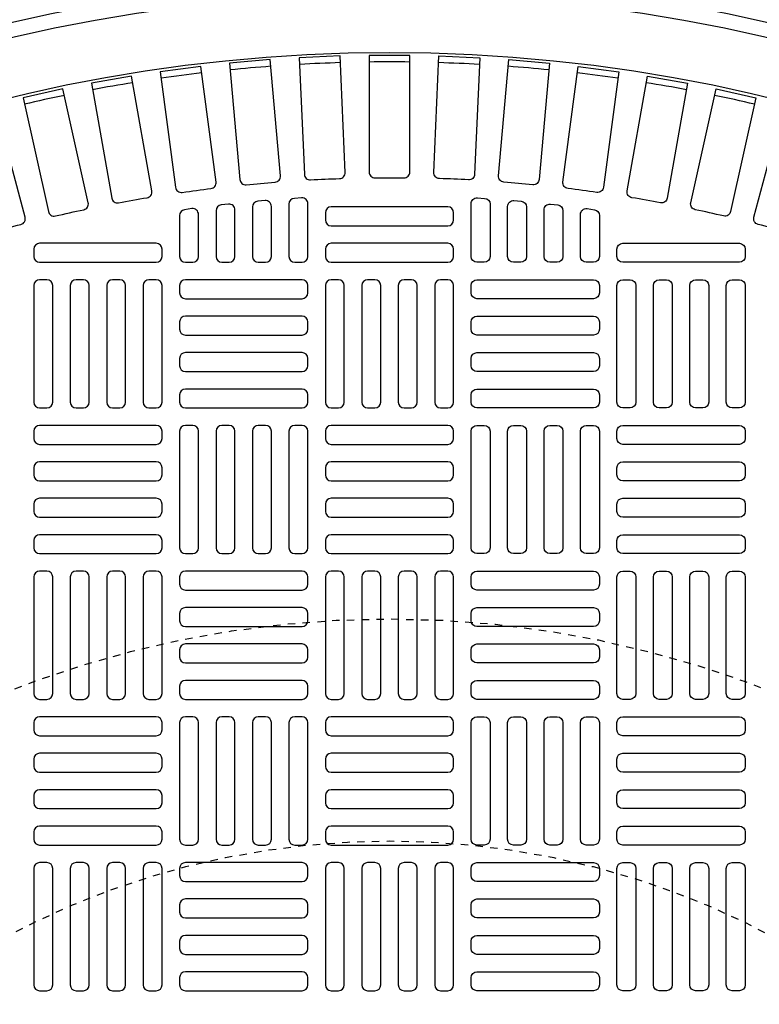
# Model space of a CAD drawing. Extents: x -169 to 7270, y -140 to 2984.
# Tile 511 of 656: x 1863 to 1872, y 1488 to 1501. Entities that reach past the tile are written whole.
import ezdxf

# ---------------------------------------------------------------- set-up
doc = ezdxf.new("R2010")
doc.units = 0
doc.header["$MEASUREMENT"] = 0
doc.linetypes.add('HIDDEN2', pattern=[0.28125, 0.1875, -0.09375])
doc.layers.get('DEFPOINTS').update_dxf_attribs({"linetype": 'CONTINUOUS'})
for name, color, linetype in [('TANK-MANHOLE-COVER-40', 2, 'CONTINUOUS'), ('TANK-MANHOLE-COVER-HATCH-40', 252, 'CONTINUOUS'), ('TANK-SLOPE', 3, 'CONTINUOUS')]:
    doc.layers.add(name, color=color, linetype=linetype)

msp = doc.modelspace()

# ---------------------------------------------------------------- linework, layer by layer
at = {"layer": 'DEFPOINTS', "color": 8, "linetype": 'HIDDEN2', "ltscale": 0.125}
msp.add_circle((1867.50097, 1479.01839), 14, dxfattribs=at)
msp.add_circle((1867.50097, 1479.01839), 14, dxfattribs=at)
at = {"layer": 'DEFPOINTS', "color": 8, "linetype": 'HIDDEN2', "ltscale": 0.5}
msp.add_circle((1867.50097, 1479.01839), 11, dxfattribs=at)
msp.add_circle((1867.50097, 1479.01839), 11, dxfattribs=at)
at = {"layer": 'TANK-MANHOLE-COVER-40', "color": 4, "linetype": 'Continuous'}
msp.add_circle((1867.5002, 1479.01839), 22.63902, dxfattribs=at)
at = {"layer": 'TANK-MANHOLE-COVER-40', "color": 1, "linetype": 'Continuous'}
msp.add_circle((1867.5002, 1479.01839), 22.44094, dxfattribs=at)
at = {"layer": 'TANK-MANHOLE-COVER-40', "color": 2, "linetype": 'Continuous'}
msp.add_circle((1867.5002, 1479.01839), 21.65354, dxfattribs=at)
at = {"layer": 'TANK-MANHOLE-COVER-HATCH-40', "linetype": 'Continuous'}
for points in [[(1865.56527, 1498.88502, -0.00491171), (1865.95593, 1498.9192, 0.41709369), (1866.02828, 1499.00456), (1865.89094, 1500.57434), (1865.34186, 1500.5263), (1865.4792, 1498.95652, 0.41709369), (1865.56527, 1498.88502)], [(1866.43368, 1498.95051, -0.00491171), (1866.82546, 1498.96761, 0.41709369), (1866.90146, 1499.04974), (1866.83273, 1500.62401), (1866.28207, 1500.59997), (1866.35081, 1499.0257, 0.41709369), (1866.43368, 1498.95051)], [(1867.30412, 1498.97806, -0.00491171), (1867.69628, 1498.97806, 0.41709369), (1867.77579, 1499.05679), (1867.77579, 1500.63256), (1867.22461, 1500.63256), (1867.22461, 1499.05679, 0.41709369), (1867.30412, 1498.97806)], [(1868.56672, 1498.95051, 0.00491171), (1868.17494, 1498.96761, -0.41709369), (1868.09893, 1499.04974), (1868.16767, 1500.62401), (1868.71832, 1500.59997), (1868.64959, 1499.0257, -0.41709369), (1868.56672, 1498.95051)], [(1869.43513, 1498.88502, 0.00491171), (1869.04447, 1498.9192, -0.41709369), (1868.97212, 1499.00456), (1869.10946, 1500.57434), (1869.65854, 1500.5263), (1869.5212, 1498.95652, -0.41709369), (1869.43513, 1498.88502)], [(1864.70054, 1498.78171, -0.00491171), (1865.08934, 1498.83289, 0.41709369), (1865.1579, 1498.92134), (1864.95222, 1500.48362), (1864.40575, 1500.41168), (1864.61143, 1498.84939, 0.41709369), (1864.70054, 1498.78171)], [(1870.29986, 1498.78171, 0.00491171), (1869.91106, 1498.83289, -0.41709369), (1869.8425, 1498.92134), (1870.04818, 1500.48362), (1870.59465, 1500.41168), (1870.38897, 1498.84939, -0.41709369), (1870.29986, 1498.78171)], [(1863.84114, 1498.64078, -0.00491171), (1864.22734, 1498.70887, 0.41709369), (1864.29197, 1498.80022), (1864.01834, 1500.35205), (1863.47553, 1500.25634), (1863.74916, 1498.70451, 0.41709369), (1863.84114, 1498.64078)], [(1871.15926, 1498.64078, 0.00491171), (1870.77306, 1498.70887, -0.41709369), (1870.70843, 1498.80022), (1870.98206, 1500.35205), (1871.52486, 1500.25634), (1871.25124, 1498.70451, -0.41709369), (1871.15926, 1498.64078)], [(1862.98871, 1498.4625, -0.00491171), (1863.37157, 1498.54737, 0.41709369), (1863.43215, 1498.64145), (1863.09109, 1500.17987), (1862.55298, 1500.06057), (1862.89404, 1498.52216, 0.41709369), (1862.98871, 1498.4625)], [(1872.01169, 1498.4625, 0.00491171), (1871.62883, 1498.54737, -0.41709369), (1871.56825, 1498.64145), (1871.9093, 1500.17987), (1872.44742, 1500.06057), (1872.10636, 1498.52216, -0.41709369), (1872.01169, 1498.4625)], [(1862.14486, 1498.2472, -0.00491171), (1862.52365, 1498.3487, 0.41709369), (1862.58008, 1498.44533), (1862.17224, 1499.96741), (1861.63984, 1499.82475), (1862.04768, 1498.30267, 0.41709369), (1862.14486, 1498.2472)], [(1872.85554, 1498.2472, 0.00491171), (1872.47675, 1498.3487, -0.41709369), (1872.42032, 1498.44533), (1872.82816, 1499.96741), (1873.36056, 1499.82475), (1872.95272, 1498.30267, -0.41709369), (1872.85554, 1498.2472)]]:
    msp.add_lwpolyline(points, format="xyb", dxfattribs=at)
for points in [[(1865.82697, 1497.83729, 0.41421356), (1865.90571, 1497.91603), (1865.90571, 1498.5923, 0.44006189), (1865.82009, 1498.67074), (1865.72167, 1498.66211, 0.3888292), (1865.64981, 1498.58367), (1865.64981, 1497.91603), (1865.64981, 1497.91603, 0.41421356), (1865.72855, 1497.83729), (1865.82697, 1497.83729)], [(1866.3191, 1497.83729, 0.41421356), (1866.39784, 1497.91603), (1866.39784, 1498.62816, 0.43261554), (1866.31419, 1498.70674), (1866.21576, 1498.70059, 0.39604796), (1866.14193, 1498.62201), (1866.14193, 1497.91603), (1866.14193, 1497.91603, 0.41421356), (1866.22067, 1497.83729), (1866.3191, 1497.83729)], [(1868.6813, 1497.83729, -0.41421356), (1868.60256, 1497.91603), (1868.60256, 1498.62816, -0.43261554), (1868.68621, 1498.70674), (1868.78464, 1498.70059, -0.39604796), (1868.85847, 1498.62201), (1868.85847, 1497.91603), (1868.85847, 1497.91603, -0.41421356), (1868.77973, 1497.83729), (1868.6813, 1497.83729)], [(1869.17343, 1497.83729, -0.41421356), (1869.09469, 1497.91603), (1869.09469, 1498.5923, -0.44006189), (1869.1803, 1498.67074), (1869.27873, 1498.66211, -0.3888292), (1869.35059, 1498.58367), (1869.35059, 1497.91603), (1869.35059, 1497.91603, -0.41421356), (1869.27185, 1497.83729), (1869.17343, 1497.83729)], [(1864.84272, 1497.83729, 0.41421356), (1864.92146, 1497.91603), (1864.92146, 1498.4831, 0.45513358), (1864.83191, 1498.5611), (1864.73349, 1498.54746, 0.37444426), (1864.66555, 1498.46947), (1864.66555, 1497.91603), (1864.66555, 1497.91603, 0.41421356), (1864.74429, 1497.83729), (1864.84272, 1497.83729)], [(1865.33485, 1497.83729, 0.41421356), (1865.41359, 1497.91603), (1865.41359, 1498.54398, 0.44756586), (1865.326, 1498.62222), (1865.22758, 1498.6111, 0.38162971), (1865.15768, 1498.53286), (1865.15768, 1497.91603), (1865.15768, 1497.91603, 0.41421356), (1865.23642, 1497.83729), (1865.33485, 1497.83729)], [(1868.36634, 1498.50658, 0.41421356), (1868.2876, 1498.58532), (1866.7128, 1498.58532, 0.41421356), (1866.63406, 1498.50658), (1866.63406, 1498.40816, 0.41421356), (1866.7128, 1498.32942), (1868.2876, 1498.32942, 0.41421356), (1868.36634, 1498.40816)], [(1869.66555, 1497.83729, -0.41421356), (1869.58681, 1497.91603), (1869.58681, 1498.54398, -0.44756586), (1869.67439, 1498.62222), (1869.77282, 1498.6111, -0.38162971), (1869.84272, 1498.53286), (1869.84272, 1497.91603), (1869.84272, 1497.91603, -0.41421356), (1869.76398, 1497.83729), (1869.66555, 1497.83729)], [(1870.15768, 1497.83729, -0.41421356), (1870.07894, 1497.91603), (1870.07894, 1498.4831, -0.45513358), (1870.16849, 1498.5611), (1870.26691, 1498.54746, -0.37444426), (1870.33485, 1498.46947), (1870.33485, 1497.91603), (1870.33485, 1497.91603, -0.41421356), (1870.2561, 1497.83729), (1870.15768, 1497.83729)], [(1864.42933, 1498.01445, 0.41421356), (1864.35059, 1498.09319), (1862.77579, 1498.09319, 0.41421356), (1862.69705, 1498.01445), (1862.69705, 1497.91603, 0.41421356), (1862.77579, 1497.83729), (1864.35059, 1497.83729, 0.41421356), (1864.42933, 1497.91603)], [(1868.36634, 1498.01445, 0.41421356), (1868.2876, 1498.09319), (1866.7128, 1498.09319, 0.41421356), (1866.63406, 1498.01445), (1866.63406, 1497.91603, 0.41421356), (1866.7128, 1497.83729), (1868.2876, 1497.83729, 0.41421356), (1868.36634, 1497.91603)], [(1870.57107, 1498.01445, -0.41421356), (1870.64981, 1498.09319), (1872.22461, 1498.09319, -0.41421356), (1872.30335, 1498.01445), (1872.30335, 1497.91603, -0.41421356), (1872.22461, 1497.83729), (1870.64981, 1497.83729, -0.41421356), (1870.57107, 1497.91603)]]:
    msp.add_lwpolyline(points, format="xyb", close=True, dxfattribs=at)
at = {"layer": 'TANK-MANHOLE-COVER-HATCH-40', "linetype": 'Continuous', "flags": 128}
for points in [[(1862.87422, 1495.86879, 0.41421356), (1862.95296, 1495.94753), (1862.95296, 1497.52233, 0.41421356), (1862.87422, 1497.60107), (1862.77579, 1497.60107, 0.41421356), (1862.69705, 1497.52233), (1862.69705, 1495.94753, 0.41421356), (1862.77579, 1495.86879)], [(1863.36634, 1495.86879, 0.41421356), (1863.44508, 1495.94753), (1863.44508, 1497.52233, 0.41421356), (1863.36634, 1497.60107), (1863.26792, 1497.60107, 0.41421356), (1863.18918, 1497.52233), (1863.18918, 1495.94753, 0.41421356), (1863.26792, 1495.86879)], [(1863.85847, 1495.86879, 0.41421356), (1863.93721, 1495.94753), (1863.93721, 1497.52233, 0.41421356), (1863.85847, 1497.60107), (1863.76004, 1497.60107, 0.41421356), (1863.6813, 1497.52233), (1863.6813, 1495.94753, 0.41421356), (1863.76004, 1495.86879)], [(1864.35059, 1495.86879, 0.41421356), (1864.42933, 1495.94753), (1864.42933, 1497.52233, 0.41421356), (1864.35059, 1497.60107), (1864.25217, 1497.60107, 0.41421356), (1864.17343, 1497.52233), (1864.17343, 1495.94753, 0.41421356), (1864.25217, 1495.86879)], [(1864.66555, 1497.4239, 0.41421356), (1864.74429, 1497.34516), (1866.3191, 1497.34516, 0.41421356), (1866.39784, 1497.4239), (1866.39784, 1497.52233, 0.41421356), (1866.3191, 1497.60107), (1864.74429, 1497.60107, 0.41421356), (1864.66555, 1497.52233)], [(1866.81122, 1495.86879, 0.41421356), (1866.88996, 1495.94753), (1866.88996, 1497.52233, 0.41421356), (1866.81122, 1497.60107), (1866.7128, 1497.60107, 0.41421356), (1866.63406, 1497.52233), (1866.63406, 1495.94753, 0.41421356), (1866.7128, 1495.86879)], [(1867.30335, 1495.86879, 0.41421356), (1867.38209, 1495.94753), (1867.38209, 1497.52233, 0.41421356), (1867.30335, 1497.60107), (1867.20492, 1497.60107, 0.41421356), (1867.12618, 1497.52233), (1867.12618, 1495.94753, 0.41421356), (1867.20492, 1495.86879)], [(1867.79547, 1495.86879, 0.41421356), (1867.87422, 1495.94753), (1867.87422, 1497.52233, 0.41421356), (1867.79547, 1497.60107), (1867.69705, 1497.60107, 0.41421356), (1867.61831, 1497.52233), (1867.61831, 1495.94753, 0.41421356), (1867.69705, 1495.86879)], [(1868.2876, 1495.86879, 0.41421356), (1868.36634, 1495.94753), (1868.36634, 1497.52233, 0.41421356), (1868.2876, 1497.60107), (1868.18918, 1497.60107, 0.41421356), (1868.11044, 1497.52233), (1868.11044, 1495.94753, 0.41421356), (1868.18918, 1495.86879)], [(1870.33485, 1497.4239, -0.41421356), (1870.2561, 1497.34516), (1868.6813, 1497.34516, -0.41421356), (1868.60256, 1497.4239), (1868.60256, 1497.52233, -0.41421356), (1868.6813, 1497.60107), (1870.2561, 1497.60107, -0.41421356), (1870.33485, 1497.52233)], [(1870.64981, 1495.86879, -0.41421356), (1870.57107, 1495.94753), (1870.57107, 1497.52233, -0.41421356), (1870.64981, 1497.60107), (1870.74823, 1497.60107, -0.41421356), (1870.82697, 1497.52233), (1870.82697, 1495.94753, -0.41421356), (1870.74823, 1495.86879)], [(1871.14193, 1495.86879, -0.41421356), (1871.06319, 1495.94753), (1871.06319, 1497.52233, -0.41421356), (1871.14193, 1497.60107), (1871.24036, 1497.60107, -0.41421356), (1871.3191, 1497.52233), (1871.3191, 1495.94753, -0.41421356), (1871.24036, 1495.86879)], [(1871.63406, 1495.86879, -0.41421356), (1871.55532, 1495.94753), (1871.55532, 1497.52233, -0.41421356), (1871.63406, 1497.60107), (1871.73248, 1497.60107, -0.41421356), (1871.81122, 1497.52233), (1871.81122, 1495.94753, -0.41421356), (1871.73248, 1495.86879)], [(1872.12618, 1495.86879, -0.41421356), (1872.04744, 1495.94753), (1872.04744, 1497.52233, -0.41421356), (1872.12618, 1497.60107), (1872.22461, 1497.60107, -0.41421356), (1872.30335, 1497.52233), (1872.30335, 1495.94753, -0.41421356), (1872.22461, 1495.86879)], [(1864.66555, 1496.93178, 0.41421356), (1864.74429, 1496.85304), (1866.3191, 1496.85304, 0.41421356), (1866.39784, 1496.93178), (1866.39784, 1497.0302, 0.41421356), (1866.3191, 1497.10894), (1864.74429, 1497.10894, 0.41421356), (1864.66555, 1497.0302)], [(1870.33485, 1496.93178, -0.41421356), (1870.2561, 1496.85304), (1868.6813, 1496.85304, -0.41421356), (1868.60256, 1496.93178), (1868.60256, 1497.0302, -0.41421356), (1868.6813, 1497.10894), (1870.2561, 1497.10894, -0.41421356), (1870.33485, 1497.0302)], [(1864.66555, 1496.43965, 0.41421356), (1864.74429, 1496.36091), (1866.3191, 1496.36091, 0.41421356), (1866.39784, 1496.43965), (1866.39784, 1496.53808, 0.41421356), (1866.3191, 1496.61682), (1864.74429, 1496.61682, 0.41421356), (1864.66555, 1496.53808)], [(1870.33485, 1496.43965, -0.41421356), (1870.2561, 1496.36091), (1868.6813, 1496.36091, -0.41421356), (1868.60256, 1496.43965), (1868.60256, 1496.53808, -0.41421356), (1868.6813, 1496.61682), (1870.2561, 1496.61682, -0.41421356), (1870.33485, 1496.53808)], [(1864.66555, 1495.94753, 0.41421356), (1864.74429, 1495.86879), (1866.3191, 1495.86879, 0.41421356), (1866.39784, 1495.94753), (1866.39784, 1496.04595, 0.41421356), (1866.3191, 1496.12469), (1864.74429, 1496.12469, 0.41421356), (1864.66555, 1496.04595)], [(1870.33485, 1495.94753, -0.41421356), (1870.2561, 1495.86879), (1868.6813, 1495.86879, -0.41421356), (1868.60256, 1495.94753), (1868.60256, 1496.04595, -0.41421356), (1868.6813, 1496.12469), (1870.2561, 1496.12469, -0.41421356), (1870.33485, 1496.04595)], [(1864.42933, 1495.55382, 0.41421356), (1864.35059, 1495.63256), (1862.77579, 1495.63256, 0.41421356), (1862.69705, 1495.55382), (1862.69705, 1495.4554, 0.41421356), (1862.77579, 1495.37666), (1864.35059, 1495.37666, 0.41421356), (1864.42933, 1495.4554)], [(1864.84272, 1493.90028, 0.41421356), (1864.92146, 1493.97902), (1864.92146, 1495.55382, 0.41421356), (1864.84272, 1495.63256), (1864.74429, 1495.63256, 0.41421356), (1864.66555, 1495.55382), (1864.66555, 1493.97902, 0.41421356), (1864.74429, 1493.90028)], [(1865.33485, 1493.90028, 0.41421356), (1865.41359, 1493.97902), (1865.41359, 1495.55382, 0.41421356), (1865.33485, 1495.63256), (1865.23642, 1495.63256, 0.41421356), (1865.15768, 1495.55382), (1865.15768, 1493.97902, 0.41421356), (1865.23642, 1493.90028)], [(1865.82697, 1493.90028, 0.41421356), (1865.90571, 1493.97902), (1865.90571, 1495.55382, 0.41421356), (1865.82697, 1495.63256), (1865.72855, 1495.63256, 0.41421356), (1865.64981, 1495.55382), (1865.64981, 1493.97902, 0.41421356), (1865.72855, 1493.90028)], [(1866.3191, 1493.90028, 0.41421356), (1866.39784, 1493.97902), (1866.39784, 1495.55382, 0.41421356), (1866.3191, 1495.63256), (1866.22067, 1495.63256, 0.41421356), (1866.14193, 1495.55382), (1866.14193, 1493.97902, 0.41421356), (1866.22067, 1493.90028)], [(1868.36634, 1495.55382, 0.41421356), (1868.2876, 1495.63256), (1866.7128, 1495.63256, 0.41421356), (1866.63406, 1495.55382), (1866.63406, 1495.4554, 0.41421356), (1866.7128, 1495.37666), (1868.2876, 1495.37666, 0.41421356), (1868.36634, 1495.4554)], [(1868.6813, 1493.90028, -0.41421356), (1868.60256, 1493.97902), (1868.60256, 1495.55382, -0.41421356), (1868.6813, 1495.63256), (1868.77973, 1495.63256, -0.41421356), (1868.85847, 1495.55382), (1868.85847, 1493.97902, -0.41421356), (1868.77973, 1493.90028)], [(1869.17343, 1493.90028, -0.41421356), (1869.09469, 1493.97902), (1869.09469, 1495.55382, -0.41421356), (1869.17343, 1495.63256), (1869.27185, 1495.63256, -0.41421356), (1869.35059, 1495.55382), (1869.35059, 1493.97902, -0.41421356), (1869.27185, 1493.90028)], [(1869.66555, 1493.90028, -0.41421356), (1869.58681, 1493.97902), (1869.58681, 1495.55382, -0.41421356), (1869.66555, 1495.63256), (1869.76398, 1495.63256, -0.41421356), (1869.84272, 1495.55382), (1869.84272, 1493.97902, -0.41421356), (1869.76398, 1493.90028)], [(1870.15768, 1493.90028, -0.41421356), (1870.07894, 1493.97902), (1870.07894, 1495.55382, -0.41421356), (1870.15768, 1495.63256), (1870.2561, 1495.63256, -0.41421356), (1870.33485, 1495.55382), (1870.33485, 1493.97902, -0.41421356), (1870.2561, 1493.90028)], [(1870.57107, 1495.55382, -0.41421356), (1870.64981, 1495.63256), (1872.22461, 1495.63256, -0.41421356), (1872.30335, 1495.55382), (1872.30335, 1495.4554, -0.41421356), (1872.22461, 1495.37666), (1870.64981, 1495.37666, -0.41421356), (1870.57107, 1495.4554)], [(1864.42933, 1495.0617, 0.41421356), (1864.35059, 1495.14044), (1862.77579, 1495.14044, 0.41421356), (1862.69705, 1495.0617), (1862.69705, 1494.96327, 0.41421356), (1862.77579, 1494.88453), (1864.35059, 1494.88453, 0.41421356), (1864.42933, 1494.96327)], [(1868.36634, 1495.0617, 0.41421356), (1868.2876, 1495.14044), (1866.7128, 1495.14044, 0.41421356), (1866.63406, 1495.0617), (1866.63406, 1494.96327, 0.41421356), (1866.7128, 1494.88453), (1868.2876, 1494.88453, 0.41421356), (1868.36634, 1494.96327)], [(1870.57107, 1495.0617, -0.41421356), (1870.64981, 1495.14044), (1872.22461, 1495.14044, -0.41421356), (1872.30335, 1495.0617), (1872.30335, 1494.96327, -0.41421356), (1872.22461, 1494.88453), (1870.64981, 1494.88453, -0.41421356), (1870.57107, 1494.96327)], [(1864.42933, 1494.56957, 0.41421356), (1864.35059, 1494.64831), (1862.77579, 1494.64831, 0.41421356), (1862.69705, 1494.56957), (1862.69705, 1494.47115, 0.41421356), (1862.77579, 1494.39241), (1864.35059, 1494.39241, 0.41421356), (1864.42933, 1494.47115)], [(1868.36634, 1494.56957, 0.41421356), (1868.2876, 1494.64831), (1866.7128, 1494.64831, 0.41421356), (1866.63406, 1494.56957), (1866.63406, 1494.47115, 0.41421356), (1866.7128, 1494.39241), (1868.2876, 1494.39241, 0.41421356), (1868.36634, 1494.47115)], [(1870.57107, 1494.56957, -0.41421356), (1870.64981, 1494.64831), (1872.22461, 1494.64831, -0.41421356), (1872.30335, 1494.56957), (1872.30335, 1494.47115, -0.41421356), (1872.22461, 1494.39241), (1870.64981, 1494.39241, -0.41421356), (1870.57107, 1494.47115)], [(1864.42933, 1494.07745, 0.41421356), (1864.35059, 1494.15619), (1862.77579, 1494.15619, 0.41421356), (1862.69705, 1494.07745), (1862.69705, 1493.97902, 0.41421356), (1862.77579, 1493.90028), (1864.35059, 1493.90028, 0.41421356), (1864.42933, 1493.97902)], [(1868.36634, 1494.07745, 0.41421356), (1868.2876, 1494.15619), (1866.7128, 1494.15619, 0.41421356), (1866.63406, 1494.07745), (1866.63406, 1493.97902, 0.41421356), (1866.7128, 1493.90028), (1868.2876, 1493.90028, 0.41421356), (1868.36634, 1493.97902)], [(1870.57107, 1494.07745, -0.41421356), (1870.64981, 1494.15619), (1872.22461, 1494.15619, -0.41421356), (1872.30335, 1494.07745), (1872.30335, 1493.97902, -0.41421356), (1872.22461, 1493.90028), (1870.64981, 1493.90028, -0.41421356), (1870.57107, 1493.97902)], [(1862.87422, 1491.93178, 0.41421356), (1862.95296, 1492.01052), (1862.95296, 1493.58532, 0.41421356), (1862.87422, 1493.66406), (1862.77579, 1493.66406, 0.41421356), (1862.69705, 1493.58532), (1862.69705, 1492.01052, 0.41421356), (1862.77579, 1491.93178)], [(1863.36634, 1491.93178, 0.41421356), (1863.44508, 1492.01052), (1863.44508, 1493.58532, 0.41421356), (1863.36634, 1493.66406), (1863.26792, 1493.66406, 0.41421356), (1863.18918, 1493.58532), (1863.18918, 1492.01052, 0.41421356), (1863.26792, 1491.93178)], [(1863.85847, 1491.93178, 0.41421356), (1863.93721, 1492.01052), (1863.93721, 1493.58532, 0.41421356), (1863.85847, 1493.66406), (1863.76004, 1493.66406, 0.41421356), (1863.6813, 1493.58532), (1863.6813, 1492.01052, 0.41421356), (1863.76004, 1491.93178)], [(1864.35059, 1491.93178, 0.41421356), (1864.42933, 1492.01052), (1864.42933, 1493.58532, 0.41421356), (1864.35059, 1493.66406), (1864.25217, 1493.66406, 0.41421356), (1864.17343, 1493.58532), (1864.17343, 1492.01052, 0.41421356), (1864.25217, 1491.93178)], [(1864.66555, 1493.4869, 0.41421356), (1864.74429, 1493.40816), (1866.3191, 1493.40816, 0.41421356), (1866.39784, 1493.4869), (1866.39784, 1493.58532, 0.41421356), (1866.3191, 1493.66406), (1864.74429, 1493.66406, 0.41421356), (1864.66555, 1493.58532)], [(1866.81122, 1491.93178, 0.41421356), (1866.88996, 1492.01052), (1866.88996, 1493.58532, 0.41421356), (1866.81122, 1493.66406), (1866.7128, 1493.66406, 0.41421356), (1866.63406, 1493.58532), (1866.63406, 1492.01052, 0.41421356), (1866.7128, 1491.93178)], [(1867.30335, 1491.93178, 0.41421356), (1867.38209, 1492.01052), (1867.38209, 1493.58532, 0.41421356), (1867.30335, 1493.66406), (1867.20492, 1493.66406, 0.41421356), (1867.12618, 1493.58532), (1867.12618, 1492.01052, 0.41421356), (1867.20492, 1491.93178)], [(1867.79547, 1491.93178, 0.41421356), (1867.87422, 1492.01052), (1867.87422, 1493.58532, 0.41421356), (1867.79547, 1493.66406), (1867.69705, 1493.66406, 0.41421356), (1867.61831, 1493.58532), (1867.61831, 1492.01052, 0.41421356), (1867.69705, 1491.93178)], [(1868.2876, 1491.93178, 0.41421356), (1868.36634, 1492.01052), (1868.36634, 1493.58532, 0.41421356), (1868.2876, 1493.66406), (1868.18918, 1493.66406, 0.41421356), (1868.11044, 1493.58532), (1868.11044, 1492.01052, 0.41421356), (1868.18918, 1491.93178)], [(1870.33485, 1493.4869, -0.41421356), (1870.2561, 1493.40816), (1868.6813, 1493.40816, -0.41421356), (1868.60256, 1493.4869), (1868.60256, 1493.58532, -0.41421356), (1868.6813, 1493.66406), (1870.2561, 1493.66406, -0.41421356), (1870.33485, 1493.58532)], [(1870.64981, 1491.93178, -0.41421356), (1870.57107, 1492.01052), (1870.57107, 1493.58532, -0.41421356), (1870.64981, 1493.66406), (1870.74823, 1493.66406, -0.41421356), (1870.82697, 1493.58532), (1870.82697, 1492.01052, -0.41421356), (1870.74823, 1491.93178)], [(1871.14193, 1491.93178, -0.41421356), (1871.06319, 1492.01052), (1871.06319, 1493.58532, -0.41421356), (1871.14193, 1493.66406), (1871.24036, 1493.66406, -0.41421356), (1871.3191, 1493.58532), (1871.3191, 1492.01052, -0.41421356), (1871.24036, 1491.93178)], [(1871.63406, 1491.93178, -0.41421356), (1871.55532, 1492.01052), (1871.55532, 1493.58532, -0.41421356), (1871.63406, 1493.66406), (1871.73248, 1493.66406, -0.41421356), (1871.81122, 1493.58532), (1871.81122, 1492.01052, -0.41421356), (1871.73248, 1491.93178)], [(1872.12618, 1491.93178, -0.41421356), (1872.04744, 1492.01052), (1872.04744, 1493.58532, -0.41421356), (1872.12618, 1493.66406), (1872.22461, 1493.66406, -0.41421356), (1872.30335, 1493.58532), (1872.30335, 1492.01052, -0.41421356), (1872.22461, 1491.93178)], [(1864.66555, 1492.99477, 0.41421356), (1864.74429, 1492.91603), (1866.3191, 1492.91603, 0.41421356), (1866.39784, 1492.99477), (1866.39784, 1493.09319, 0.41421356), (1866.3191, 1493.17194), (1864.74429, 1493.17194, 0.41421356), (1864.66555, 1493.09319)], [(1870.33485, 1492.99477, -0.41421356), (1870.2561, 1492.91603), (1868.6813, 1492.91603, -0.41421356), (1868.60256, 1492.99477), (1868.60256, 1493.09319, -0.41421356), (1868.6813, 1493.17194), (1870.2561, 1493.17194, -0.41421356), (1870.33485, 1493.09319)], [(1864.66555, 1492.50264, 0.41421356), (1864.74429, 1492.4239), (1866.3191, 1492.4239, 0.41421356), (1866.39784, 1492.50264), (1866.39784, 1492.60107, 0.41421356), (1866.3191, 1492.67981), (1864.74429, 1492.67981, 0.41421356), (1864.66555, 1492.60107)], [(1870.33485, 1492.50264, -0.41421356), (1870.2561, 1492.4239), (1868.6813, 1492.4239, -0.41421356), (1868.60256, 1492.50264), (1868.60256, 1492.60107, -0.41421356), (1868.6813, 1492.67981), (1870.2561, 1492.67981, -0.41421356), (1870.33485, 1492.60107)], [(1864.66555, 1492.01052, 0.41421356), (1864.74429, 1491.93178), (1866.3191, 1491.93178, 0.41421356), (1866.39784, 1492.01052), (1866.39784, 1492.10894, 0.41421356), (1866.3191, 1492.18768), (1864.74429, 1492.18768, 0.41421356), (1864.66555, 1492.10894)], [(1870.33485, 1492.01052, -0.41421356), (1870.2561, 1491.93178), (1868.6813, 1491.93178, -0.41421356), (1868.60256, 1492.01052), (1868.60256, 1492.10894, -0.41421356), (1868.6813, 1492.18768), (1870.2561, 1492.18768, -0.41421356), (1870.33485, 1492.10894)], [(1864.42933, 1491.61682, 0.41421356), (1864.35059, 1491.69556), (1862.77579, 1491.69556, 0.41421356), (1862.69705, 1491.61682), (1862.69705, 1491.51839, 0.41421356), (1862.77579, 1491.43965), (1864.35059, 1491.43965, 0.41421356), (1864.42933, 1491.51839)], [(1864.84272, 1489.96327, 0.41421356), (1864.92146, 1490.04201), (1864.92146, 1491.61682, 0.41421356), (1864.84272, 1491.69556), (1864.74429, 1491.69556, 0.41421356), (1864.66555, 1491.61682), (1864.66555, 1490.04201, 0.41421356), (1864.74429, 1489.96327)], [(1865.33485, 1489.96327, 0.41421356), (1865.41359, 1490.04201), (1865.41359, 1491.61682, 0.41421356), (1865.33485, 1491.69556), (1865.23642, 1491.69556, 0.41421356), (1865.15768, 1491.61682), (1865.15768, 1490.04201, 0.41421356), (1865.23642, 1489.96327)], [(1865.82697, 1489.96327, 0.41421356), (1865.90571, 1490.04201), (1865.90571, 1491.61682, 0.41421356), (1865.82697, 1491.69556), (1865.72855, 1491.69556, 0.41421356), (1865.64981, 1491.61682), (1865.64981, 1490.04201, 0.41421356), (1865.72855, 1489.96327)], [(1866.3191, 1489.96327, 0.41421356), (1866.39784, 1490.04201), (1866.39784, 1491.61682, 0.41421356), (1866.3191, 1491.69556), (1866.22067, 1491.69556, 0.41421356), (1866.14193, 1491.61682), (1866.14193, 1490.04201, 0.41421356), (1866.22067, 1489.96327)], [(1868.36634, 1491.61682, 0.41421356), (1868.2876, 1491.69556), (1866.7128, 1491.69556, 0.41421356), (1866.63406, 1491.61682), (1866.63406, 1491.51839, 0.41421356), (1866.7128, 1491.43965), (1868.2876, 1491.43965, 0.41421356), (1868.36634, 1491.51839)], [(1868.6813, 1489.96327, -0.41421356), (1868.60256, 1490.04201), (1868.60256, 1491.61682, -0.41421356), (1868.6813, 1491.69556), (1868.77973, 1491.69556, -0.41421356), (1868.85847, 1491.61682), (1868.85847, 1490.04201, -0.41421356), (1868.77973, 1489.96327)], [(1869.17343, 1489.96327, -0.41421356), (1869.09469, 1490.04201), (1869.09469, 1491.61682, -0.41421356), (1869.17343, 1491.69556), (1869.27185, 1491.69556, -0.41421356), (1869.35059, 1491.61682), (1869.35059, 1490.04201, -0.41421356), (1869.27185, 1489.96327)], [(1869.66555, 1489.96327, -0.41421356), (1869.58681, 1490.04201), (1869.58681, 1491.61682, -0.41421356), (1869.66555, 1491.69556), (1869.76398, 1491.69556, -0.41421356), (1869.84272, 1491.61682), (1869.84272, 1490.04201, -0.41421356), (1869.76398, 1489.96327)], [(1870.15768, 1489.96327, -0.41421356), (1870.07894, 1490.04201), (1870.07894, 1491.61682, -0.41421356), (1870.15768, 1491.69556), (1870.2561, 1491.69556, -0.41421356), (1870.33485, 1491.61682), (1870.33485, 1490.04201, -0.41421356), (1870.2561, 1489.96327)], [(1870.57107, 1491.61682, -0.41421356), (1870.64981, 1491.69556), (1872.22461, 1491.69556, -0.41421356), (1872.30335, 1491.61682), (1872.30335, 1491.51839, -0.41421356), (1872.22461, 1491.43965), (1870.64981, 1491.43965, -0.41421356), (1870.57107, 1491.51839)], [(1864.42933, 1491.12469, 0.41421356), (1864.35059, 1491.20343), (1862.77579, 1491.20343, 0.41421356), (1862.69705, 1491.12469), (1862.69705, 1491.02627, 0.41421356), (1862.77579, 1490.94753), (1864.35059, 1490.94753, 0.41421356), (1864.42933, 1491.02627)], [(1868.36634, 1491.12469, 0.41421356), (1868.2876, 1491.20343), (1866.7128, 1491.20343, 0.41421356), (1866.63406, 1491.12469), (1866.63406, 1491.02627, 0.41421356), (1866.7128, 1490.94753), (1868.2876, 1490.94753, 0.41421356), (1868.36634, 1491.02627)], [(1870.57107, 1491.12469, -0.41421356), (1870.64981, 1491.20343), (1872.22461, 1491.20343, -0.41421356), (1872.30335, 1491.12469), (1872.30335, 1491.02627, -0.41421356), (1872.22461, 1490.94753), (1870.64981, 1490.94753, -0.41421356), (1870.57107, 1491.02627)], [(1864.42933, 1490.63256, 0.41421356), (1864.35059, 1490.71131), (1862.77579, 1490.71131, 0.41421356), (1862.69705, 1490.63256), (1862.69705, 1490.53414, 0.41421356), (1862.77579, 1490.4554), (1864.35059, 1490.4554, 0.41421356), (1864.42933, 1490.53414)], [(1868.36634, 1490.63256, 0.41421356), (1868.2876, 1490.71131), (1866.7128, 1490.71131, 0.41421356), (1866.63406, 1490.63256), (1866.63406, 1490.53414, 0.41421356), (1866.7128, 1490.4554), (1868.2876, 1490.4554, 0.41421356), (1868.36634, 1490.53414)], [(1870.57107, 1490.63256, -0.41421356), (1870.64981, 1490.71131), (1872.22461, 1490.71131, -0.41421356), (1872.30335, 1490.63256), (1872.30335, 1490.53414, -0.41421356), (1872.22461, 1490.4554), (1870.64981, 1490.4554, -0.41421356), (1870.57107, 1490.53414)], [(1864.42933, 1490.14044, 0.41421356), (1864.35059, 1490.21918), (1862.77579, 1490.21918, 0.41421356), (1862.69705, 1490.14044), (1862.69705, 1490.04201, 0.41421356), (1862.77579, 1489.96327), (1864.35059, 1489.96327, 0.41421356), (1864.42933, 1490.04201)], [(1868.36634, 1490.14044, 0.41421356), (1868.2876, 1490.21918), (1866.7128, 1490.21918, 0.41421356), (1866.63406, 1490.14044), (1866.63406, 1490.04201, 0.41421356), (1866.7128, 1489.96327), (1868.2876, 1489.96327, 0.41421356), (1868.36634, 1490.04201)], [(1870.57107, 1490.14044, -0.41421356), (1870.64981, 1490.21918), (1872.22461, 1490.21918, -0.41421356), (1872.30335, 1490.14044), (1872.30335, 1490.04201, -0.41421356), (1872.22461, 1489.96327), (1870.64981, 1489.96327, -0.41421356), (1870.57107, 1490.04201)], [(1862.87422, 1487.99477, 0.41421356), (1862.95296, 1488.07351), (1862.95296, 1489.64831, 0.41421356), (1862.87422, 1489.72705), (1862.77579, 1489.72705, 0.41421356), (1862.69705, 1489.64831), (1862.69705, 1488.07351, 0.41421356), (1862.77579, 1487.99477)], [(1863.36634, 1487.99477, 0.41421356), (1863.44508, 1488.07351), (1863.44508, 1489.64831, 0.41421356), (1863.36634, 1489.72705), (1863.26792, 1489.72705, 0.41421356), (1863.18918, 1489.64831), (1863.18918, 1488.07351, 0.41421356), (1863.26792, 1487.99477)], [(1863.85847, 1487.99477, 0.41421356), (1863.93721, 1488.07351), (1863.93721, 1489.64831, 0.41421356), (1863.85847, 1489.72705), (1863.76004, 1489.72705, 0.41421356), (1863.6813, 1489.64831), (1863.6813, 1488.07351, 0.41421356), (1863.76004, 1487.99477)], [(1864.35059, 1487.99477, 0.41421356), (1864.42933, 1488.07351), (1864.42933, 1489.64831, 0.41421356), (1864.35059, 1489.72705), (1864.25217, 1489.72705, 0.41421356), (1864.17343, 1489.64831), (1864.17343, 1488.07351, 0.41421356), (1864.25217, 1487.99477)], [(1864.66555, 1489.54989, 0.41421356), (1864.74429, 1489.47115), (1866.3191, 1489.47115, 0.41421356), (1866.39784, 1489.54989), (1866.39784, 1489.64831, 0.41421356), (1866.3191, 1489.72705), (1864.74429, 1489.72705, 0.41421356), (1864.66555, 1489.64831)], [(1866.81122, 1487.99477, 0.41421356), (1866.88996, 1488.07351), (1866.88996, 1489.64831, 0.41421356), (1866.81122, 1489.72705), (1866.7128, 1489.72705, 0.41421356), (1866.63406, 1489.64831), (1866.63406, 1488.07351, 0.41421356), (1866.7128, 1487.99477)], [(1867.30335, 1487.99477, 0.41421356), (1867.38209, 1488.07351), (1867.38209, 1489.64831, 0.41421356), (1867.30335, 1489.72705), (1867.20492, 1489.72705, 0.41421356), (1867.12618, 1489.64831), (1867.12618, 1488.07351, 0.41421356), (1867.20492, 1487.99477)], [(1867.79547, 1487.99477, 0.41421356), (1867.87422, 1488.07351), (1867.87422, 1489.64831, 0.41421356), (1867.79547, 1489.72705), (1867.69705, 1489.72705, 0.41421356), (1867.61831, 1489.64831), (1867.61831, 1488.07351, 0.41421356), (1867.69705, 1487.99477)], [(1868.2876, 1487.99477, 0.41421356), (1868.36634, 1488.07351), (1868.36634, 1489.64831, 0.41421356), (1868.2876, 1489.72705), (1868.18918, 1489.72705, 0.41421356), (1868.11044, 1489.64831), (1868.11044, 1488.07351, 0.41421356), (1868.18918, 1487.99477)], [(1870.33485, 1489.54989, -0.41421356), (1870.2561, 1489.47115), (1868.6813, 1489.47115, -0.41421356), (1868.60256, 1489.54989), (1868.60256, 1489.64831, -0.41421356), (1868.6813, 1489.72705), (1870.2561, 1489.72705, -0.41421356), (1870.33485, 1489.64831)], [(1870.64981, 1487.99477, -0.41421356), (1870.57107, 1488.07351), (1870.57107, 1489.64831, -0.41421356), (1870.64981, 1489.72705), (1870.74823, 1489.72705, -0.41421356), (1870.82697, 1489.64831), (1870.82697, 1488.07351, -0.41421356), (1870.74823, 1487.99477)], [(1871.14193, 1487.99477, -0.41421356), (1871.06319, 1488.07351), (1871.06319, 1489.64831, -0.41421356), (1871.14193, 1489.72705), (1871.24036, 1489.72705, -0.41421356), (1871.3191, 1489.64831), (1871.3191, 1488.07351, -0.41421356), (1871.24036, 1487.99477)], [(1871.63406, 1487.99477, -0.41421356), (1871.55532, 1488.07351), (1871.55532, 1489.64831, -0.41421356), (1871.63406, 1489.72705), (1871.73248, 1489.72705, -0.41421356), (1871.81122, 1489.64831), (1871.81122, 1488.07351, -0.41421356), (1871.73248, 1487.99477)], [(1872.12618, 1487.99477, -0.41421356), (1872.04744, 1488.07351), (1872.04744, 1489.64831, -0.41421356), (1872.12618, 1489.72705), (1872.22461, 1489.72705, -0.41421356), (1872.30335, 1489.64831), (1872.30335, 1488.07351, -0.41421356), (1872.22461, 1487.99477)], [(1864.66555, 1489.05776, 0.41421356), (1864.74429, 1488.97902), (1866.3191, 1488.97902, 0.41421356), (1866.39784, 1489.05776), (1866.39784, 1489.15619, 0.41421356), (1866.3191, 1489.23493), (1864.74429, 1489.23493, 0.41421356), (1864.66555, 1489.15619)], [(1870.33485, 1489.05776, -0.41421356), (1870.2561, 1488.97902), (1868.6813, 1488.97902, -0.41421356), (1868.60256, 1489.05776), (1868.60256, 1489.15619, -0.41421356), (1868.6813, 1489.23493), (1870.2561, 1489.23493, -0.41421356), (1870.33485, 1489.15619)], [(1864.66555, 1488.56564, 0.41421356), (1864.74429, 1488.4869), (1866.3191, 1488.4869, 0.41421356), (1866.39784, 1488.56564), (1866.39784, 1488.66406, 0.41421356), (1866.3191, 1488.7428), (1864.74429, 1488.7428, 0.41421356), (1864.66555, 1488.66406)], [(1870.33485, 1488.56564, -0.41421356), (1870.2561, 1488.4869), (1868.6813, 1488.4869, -0.41421356), (1868.60256, 1488.56564), (1868.60256, 1488.66406, -0.41421356), (1868.6813, 1488.7428), (1870.2561, 1488.7428, -0.41421356), (1870.33485, 1488.66406)], [(1864.66555, 1488.07351, 0.41421356), (1864.74429, 1487.99477), (1866.3191, 1487.99477, 0.41421356), (1866.39784, 1488.07351), (1866.39784, 1488.17194, 0.41421356), (1866.3191, 1488.25068), (1864.74429, 1488.25068, 0.41421356), (1864.66555, 1488.17194)], [(1870.33485, 1488.07351, -0.41421356), (1870.2561, 1487.99477), (1868.6813, 1487.99477, -0.41421356), (1868.60256, 1488.07351), (1868.60256, 1488.17194, -0.41421356), (1868.6813, 1488.25068), (1870.2561, 1488.25068, -0.41421356), (1870.33485, 1488.17194)]]:
    msp.add_lwpolyline(points, format="xyb", close=True, dxfattribs=at)
at = {"layer": 'TANK-MANHOLE-COVER-HATCH-40', "linetype": 'Continuous'}
for start, end in [(91.766426, 93.233574), (89.266426, 90.733574), (86.766426, 88.233574), (96.766426, 98.233574), (94.266426, 95.733574), (84.266426, 85.733574), (81.766426, 83.233574), (99.266426, 100.733574), (79.266426, 80.733574), (101.766426, 103.233574), (76.766426, 78.233574)]:
    msp.add_arc((1867.5002, 1479.01839), 21.52559, start, end, dxfattribs=at)
at = {"layer": 'TANK-SLOPE'}
msp.add_lwpolyline([(1866.91525, 1513.65247), (1756.74966, 1499.01913, 0.99751231), (1756.74966, 1459.01766), (1866.91587, 1444.3843, 1.01702303)], format="xyb", close=True, dxfattribs=at)

doc.saveas('drawing.dxf')
